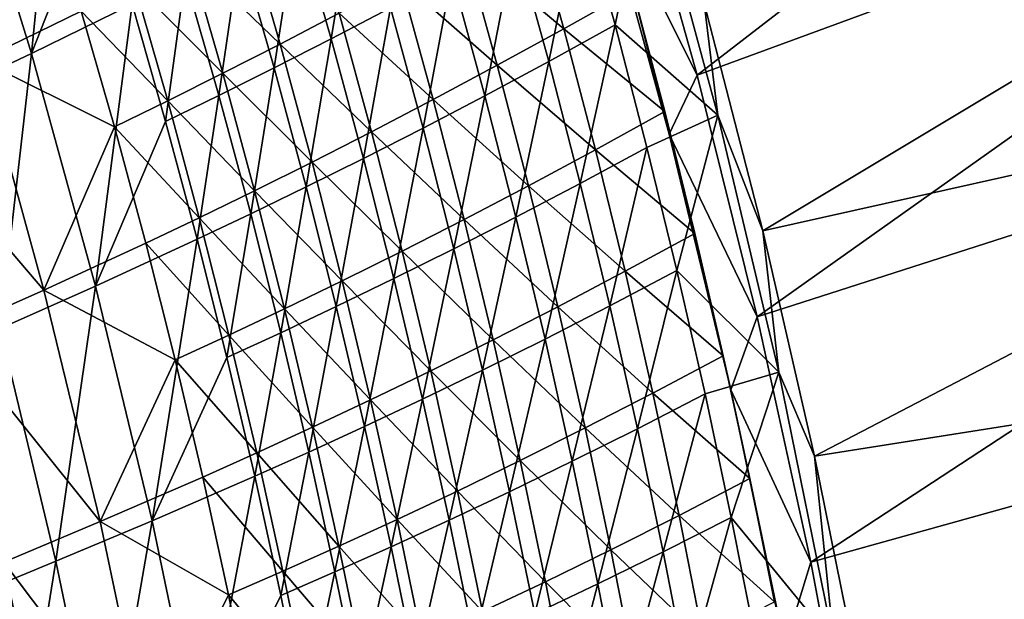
# Model space of a CAD drawing. Header units: metres. Extents: x -1 to 1402, y -1402 to 1.
# Tile 367 of 453: x 1268 to 1326, y -416 to -382. Entities that reach past the tile are written whole.
import ezdxf

# ---------------------------------------------------------------- set-up
doc = ezdxf.new("R2010")
doc.units = ezdxf.units.M

msp = doc.modelspace()

# ---------------------------------------------------------------- linework, layer by layer
at = {"layer": 'None0'}
for points in [[(1303.371338, -369.592438, -29.543886), (1307.676147, -384.91153, -29.543943), (1351.628052, -351.039612)], [(1351.628052, -351.039612), (1307.676147, -384.91153, -29.543943), (1356.223145, -367.0802)], [(1308.094849, -380.714813, -32.129078), (1356.939453, -366.763702, -3), (1311.523682, -394.008362, -32.129128)], [(1356.939453, -366.763702, -3), (1361.037842, -382.957916, -3), (1311.523682, -394.008362, -32.129128)], [(1268.779297, -383.647888, -311.97699), (1264.594116, -370.189362, -311.966797), (1270.430542, -367.177704, -255.993134)], [(1270.430542, -367.177704, -255.993134), (1272.606079, -373.959015, -255.998444), (1268.779297, -383.647888, -311.97699)], [(1307.676147, -384.91153, -29.543943), (1311.191406, -399.043854, -29.543997), (1356.223145, -367.0802)], [(1356.223145, -367.0802), (1311.191406, -399.043854, -29.543997), (1360.31311, -383.256927)], [(1307.676147, -384.91153, -29.543943), (1303.371338, -369.592438, -29.543886), (1302, -373.569305, -30.947268)], [(1263.255249, -386.256622, -367.969421), (1264.594116, -370.189362, -311.966797), (1268.779297, -383.647888, -311.97699)], [(1261.662598, -370.763824, -311.611176), (1265.803833, -384.053375, -311.622375), (1269.654663, -374.447144, -255.622162)], [(1300.913574, -374.853943, -60.640728), (1304.86731, -372.360352, -32.845219), (1302.88855, -381.9823, -60.641769)], [(1304.86731, -372.360352, -32.845219), (1308.898804, -387.251373, -32.845207), (1302.88855, -381.9823, -60.641769)], [(1304.86731, -372.360352, -32.845219), (1308.094849, -380.714813, -32.129078), (1308.898804, -387.251373, -32.845207)], [(1272.606079, -373.959015, -255.998444), (1274.671631, -380.775452, -256.003876), (1268.779297, -383.647888, -311.97699)], [(1306.053711, -388.371521, -30.949478), (1302, -373.569305, -30.947268), (1303.917236, -379.938995, -32.351086)], [(1306.053711, -388.371521, -30.949478), (1307.676147, -384.91153, -29.543943), (1302, -373.569305, -30.947268)], [(1265.803833, -384.053375, -311.622375), (1271.698608, -381.17807, -255.62822), (1269.654663, -374.447144, -255.622162)], [(1287.737061, -373.992676, -144.22699), (1286.298096, -382.79599, -172.147934), (1284.296875, -375.83725, -172.14325)], [(1287.737061, -373.992676, -144.22699), (1289.756348, -380.987762, -144.231094), (1286.298096, -382.79599, -172.147934)], [(1300.913574, -374.853943, -60.640728), (1299.009155, -384.12027, -88.47493), (1297.058838, -377.02475, -88.472519)], [(1300.913574, -374.853943, -60.640728), (1302.88855, -381.9823, -60.641769), (1299.009155, -384.12027, -88.47493)], [(1294.075806, -377.337952, -88.014412), (1299.888672, -382.210602, -60.167641), (1297.933105, -375.170502, -60.166588)], [(1297.933105, -375.170502, -60.166588), (1299.888672, -382.210602, -60.167641), (1303.917236, -379.938995, -32.351086)], [(1283.309082, -383.107666, -171.734802), (1281.328491, -376.236115, -171.729538), (1278.005981, -377.977295, -199.679886)], [(1284.296875, -375.83725, -172.14325), (1282.96106, -384.499542, -200.084961), (1280.976196, -377.577484, -200.079834)], [(1281.328491, -376.236115, -171.729538), (1283.309082, -383.107666, -171.734802), (1286.769165, -381.29892, -143.803299)], [(1284.296875, -375.83725, -172.14325), (1286.298096, -382.79599, -172.147934), (1282.96106, -384.499542, -200.084961)], [(1296.006714, -384.345215, -88.017044), (1294.075806, -377.337952, -88.014412), (1290.356323, -379.378204, -115.894722)], [(1297.058838, -377.02475, -88.472519), (1295.269775, -386.127808, -116.340973), (1293.341553, -379.066742, -116.337517)], [(1299.888672, -382.210602, -60.167641), (1294.075806, -377.337952, -88.014412), (1296.006714, -384.345215, -88.017044)], [(1297.058838, -377.02475, -88.472519), (1299.009155, -384.12027, -88.47493), (1295.269775, -386.127808, -116.340973)], [(1279.970459, -384.812195, -199.685669), (1278.005981, -377.977295, -199.679886), (1274.797974, -379.622131, -227.647018)], [(1280.976196, -377.577484, -200.079834), (1279.73938, -386.106415, -228.039627), (1277.769531, -379.221008, -228.03421)], [(1279.970459, -384.812195, -199.685669), (1283.309082, -383.107666, -171.734802), (1278.005981, -377.977295, -199.679886)], [(1280.976196, -377.577484, -200.079834), (1282.96106, -384.499542, -200.084961), (1279.73938, -386.106415, -228.039627)], [(1293.341553, -379.066742, -116.337517), (1291.664795, -388.013214, -144.235275), (1289.756348, -380.987762, -144.231094)], [(1293.341553, -379.066742, -116.337517), (1295.269775, -386.127808, -116.340973), (1291.664795, -388.013214, -144.235275)], [(1276.747314, -386.420441, -227.653076), (1274.797974, -379.622131, -227.647018), (1271.698608, -381.17807, -255.62822)], [(1277.769531, -379.221008, -228.03421), (1276.627319, -387.624725, -256.009399), (1274.671631, -380.775452, -256.003876)], [(1279.970459, -384.812195, -199.685669), (1274.797974, -379.622131, -227.647018), (1276.747314, -386.420441, -227.653076)], [(1277.769531, -379.221008, -228.03421), (1279.73938, -386.106415, -228.039627), (1276.627319, -387.624725, -256.009399)], [(1292.265259, -386.351044, -115.898567), (1290.356323, -379.378204, -115.894722), (1286.769165, -381.29892, -143.803299)], [(1292.265259, -386.351044, -115.898567), (1296.006714, -384.345215, -88.017044), (1290.356323, -379.378204, -115.894722)], [(1299.888672, -382.210602, -60.167641), (1305.791016, -387.038086, -32.350895), (1303.917236, -379.938995, -32.351086)], [(1305.791016, -387.038086, -32.350895), (1306.053711, -388.371521, -30.949478), (1303.917236, -379.938995, -32.351086)], [(1274.671631, -380.775452, -256.003876), (1272.528076, -397.238525, -311.987579), (1268.779297, -383.647888, -311.97699)], [(1274.671631, -380.775452, -256.003876), (1276.627319, -387.624725, -256.009399), (1272.528076, -397.238525, -311.987579)], [(1308.094849, -380.714813, -32.129078), (1311.523682, -394.008362, -32.129128), (1308.898804, -387.251373, -32.845207)], [(1273.634033, -387.940247, -255.634369), (1271.698608, -381.17807, -255.62822), (1265.803833, -384.053375, -311.622375)], [(1276.747314, -386.420441, -227.653076), (1271.698608, -381.17807, -255.62822), (1273.634033, -387.940247, -255.634369)], [(1286.769165, -381.29892, -143.803299), (1283.309082, -383.107666, -171.734802), (1288.658569, -388.236176, -143.807983)], [(1289.756348, -380.987762, -144.231094), (1288.188843, -389.785095, -172.15271), (1286.298096, -382.79599, -172.147934)], [(1288.658569, -388.236176, -143.807983), (1292.265259, -386.351044, -115.898567), (1286.769165, -381.29892, -143.803299)], [(1289.756348, -380.987762, -144.231094), (1291.664795, -388.013214, -144.235275), (1288.188843, -389.785095, -172.15271)], [(1302.88855, -381.9823, -60.641769), (1300.848267, -391.243896, -88.477379), (1299.009155, -384.12027, -88.47493)], [(1302.88855, -381.9823, -60.641769), (1304.752319, -389.138947, -60.642838), (1300.848267, -391.243896, -88.477379)], [(1302.88855, -381.9823, -60.641769), (1308.898804, -387.251373, -32.845207), (1304.752319, -389.138947, -60.642838)], [(1301.735107, -389.278625, -60.168713), (1299.888672, -382.210602, -60.167641), (1296.006714, -384.345215, -88.017044)], [(1305.791016, -387.038086, -32.350895), (1299.888672, -382.210602, -60.167641), (1301.735107, -389.278625, -60.168713)], [(1285.180908, -390.008575, -171.740143), (1283.309082, -383.107666, -171.734802), (1279.970459, -384.812195, -199.685669)], [(1286.298096, -382.79599, -172.147934), (1284.835815, -391.451965, -200.090179), (1282.96106, -384.499542, -200.084961)], [(1283.309082, -383.107666, -171.734802), (1285.180908, -390.008575, -171.740143), (1288.658569, -388.236176, -143.807983)], [(1286.298096, -382.79599, -172.147934), (1288.188843, -389.785095, -172.15271), (1284.835815, -391.451965, -200.090179)], [(1311.523682, -394.008362, -32.129128), (1361.037842, -382.957916, -3), (1314.547607, -407.175018, -32.129181)], [(1361.037842, -382.957916, -3), (1364.636108, -399.270569, -3), (1314.547607, -407.175018, -32.129181)], [(1266.950073, -399.722565, -367.978333), (1263.255249, -386.256622, -367.969421), (1268.779297, -383.647888, -311.97699)], [(1268.779297, -383.647888, -311.97699), (1272.528076, -397.238525, -311.987579), (1266.950073, -399.722565, -367.978333)], [(1311.191406, -399.043854, -29.543997), (1314.320557, -413.361023, -29.544052), (1360.31311, -383.256927)], [(1360.31311, -383.256927), (1314.320557, -413.361023, -29.544052), (1363.903687, -399.55188)], [(1269.514404, -397.468994, -311.633911), (1265.803833, -384.053375, -311.622375), (1260.276733, -386.663666, -367.6427)], [(1269.514404, -397.468994, -311.633911), (1273.634033, -387.940247, -255.634369), (1265.803833, -384.053375, -311.622375)], [(1299.009155, -384.12027, -88.47493), (1297.087036, -393.216888, -116.344475), (1295.269775, -386.127808, -116.340973)], [(1300.848267, -391.243896, -88.477379), (1297.087036, -393.216888, -116.344475), (1299.009155, -384.12027, -88.47493)], [(1281.826416, -391.676483, -199.691513), (1279.970459, -384.812195, -199.685669), (1276.747314, -386.420441, -227.653076)], [(1282.96106, -384.499542, -200.084961), (1281.599365, -393.022278, -228.045135), (1279.73938, -386.106415, -228.039627)], [(1281.826416, -391.676483, -199.691513), (1285.180908, -390.008575, -171.740143), (1279.970459, -384.812195, -199.685669)], [(1282.96106, -384.499542, -200.084961), (1284.835815, -391.451965, -200.090179), (1281.599365, -393.022278, -228.045135)], [(1297.828735, -391.38028, -88.019707), (1296.006714, -384.345215, -88.017044), (1292.265259, -386.351044, -115.898567)], [(1301.735107, -389.278625, -60.168713), (1296.006714, -384.345215, -88.017044), (1297.828735, -391.38028, -88.019707)], [(1311.191406, -399.043854, -29.543997), (1307.676147, -384.91153, -29.543943), (1306.053711, -388.371521, -30.949478)], [(1278.588623, -393.248138, -227.659225), (1276.747314, -386.420441, -227.653076), (1273.634033, -387.940247, -255.634369)], [(1279.73938, -386.106415, -228.039627), (1278.473389, -394.504486, -256.015015), (1276.627319, -387.624725, -256.009399)], [(1281.826416, -391.676483, -199.691513), (1276.747314, -386.420441, -227.653076), (1278.588623, -393.248138, -227.659225)], [(1279.73938, -386.106415, -228.039627), (1281.599365, -393.022278, -228.045135), (1278.473389, -394.504486, -256.015015)], [(1294.065674, -393.351593, -115.902458), (1292.265259, -386.351044, -115.898567), (1288.658569, -388.236176, -143.807983)], [(1295.269775, -386.127808, -116.340973), (1293.462646, -395.06665, -144.239532), (1291.664795, -388.013214, -144.235275)], [(1294.065674, -393.351593, -115.902458), (1297.828735, -391.38028, -88.019707), (1292.265259, -386.351044, -115.898567)], [(1295.269775, -386.127808, -116.340973), (1297.087036, -393.216888, -116.344475), (1293.462646, -395.06665, -144.239532)], [(1269.514404, -397.468994, -311.633911), (1260.276733, -386.663666, -367.6427), (1263.93396, -399.954773, -367.651917)], [(1307.556152, -394.163483, -32.350712), (1305.791016, -387.038086, -32.350895), (1301.735107, -389.278625, -60.168713)], [(1306.053711, -388.371521, -30.949478), (1305.791016, -387.038086, -32.350895), (1307.556152, -394.163483, -32.350712)], [(1276.627319, -387.624725, -256.009399), (1278.473389, -394.504486, -256.015015), (1272.528076, -397.238525, -311.987579)], [(1308.898804, -387.251373, -32.845207), (1306.505127, -396.321411, -60.643921), (1304.752319, -389.138947, -60.642838)], [(1308.898804, -387.251373, -32.845207), (1312.455688, -402.263763, -32.845352), (1306.505127, -396.321411, -60.643921)], [(1308.898804, -387.251373, -32.845207), (1311.523682, -394.008362, -32.129128), (1312.455688, -402.263763, -32.845352)], [(1275.461548, -394.731873, -255.64061), (1273.634033, -387.940247, -255.634369), (1269.514404, -397.468994, -311.633911)], [(1278.588623, -393.248138, -227.659225), (1273.634033, -387.940247, -255.634369), (1275.461548, -394.731873, -255.64061)], [(1288.658569, -388.236176, -143.807983), (1285.180908, -390.008575, -171.740143), (1290.439697, -395.20108, -143.812714)], [(1291.664795, -388.013214, -144.235275), (1289.969238, -396.802185, -172.157547), (1288.188843, -389.785095, -172.15271)], [(1290.439697, -395.20108, -143.812714), (1294.065674, -393.351593, -115.902458), (1288.658569, -388.236176, -143.807983)], [(1291.664795, -388.013214, -144.235275), (1293.462646, -395.06665, -144.239532), (1289.969238, -396.802185, -172.157547)], [(1309.655762, -403.291931, -30.951727), (1306.053711, -388.371521, -30.949478), (1307.556152, -394.163483, -32.350712)], [(1309.655762, -403.291931, -30.951727), (1311.191406, -399.043854, -29.543997), (1306.053711, -388.371521, -30.949478)], [(1303.473145, -396.372803, -60.169796), (1301.735107, -389.278625, -60.168713), (1297.828735, -391.38028, -88.019707)], [(1304.752319, -389.138947, -60.642838), (1302.57666, -398.39325, -88.479874), (1300.848267, -391.243896, -88.477379)], [(1307.556152, -394.163483, -32.350712), (1301.735107, -389.278625, -60.168713), (1303.473145, -396.372803, -60.169796)], [(1304.752319, -389.138947, -60.642838), (1306.505127, -396.321411, -60.643921), (1302.57666, -398.39325, -88.479874)], [(1286.944702, -396.937134, -171.74556), (1285.180908, -390.008575, -171.740143), (1281.826416, -391.676483, -199.691513)], [(1288.188843, -389.785095, -172.15271), (1286.600464, -398.432434, -200.095474), (1284.835815, -391.451965, -200.090179)], [(1285.180908, -390.008575, -171.740143), (1286.944702, -396.937134, -171.74556), (1290.439697, -395.20108, -143.812714)], [(1288.188843, -389.785095, -172.15271), (1289.969238, -396.802185, -172.157547), (1286.600464, -398.432434, -200.095474)], [(1283.574585, -398.568359, -199.697433), (1281.826416, -391.676483, -199.691513), (1278.588623, -393.248138, -227.659225)], [(1284.835815, -391.451965, -200.090179), (1283.349487, -399.966217, -228.050735), (1281.599365, -393.022278, -228.045135)], [(1283.574585, -398.568359, -199.697433), (1286.944702, -396.937134, -171.74556), (1281.826416, -391.676483, -199.691513)], [(1284.835815, -391.451965, -200.090179), (1286.600464, -398.432434, -200.095474), (1283.349487, -399.966217, -228.050735)], [(1299.542603, -398.441376, -88.022408), (1297.828735, -391.38028, -88.019707), (1294.065674, -393.351593, -115.902458)], [(1298.793823, -400.331635, -116.348038), (1297.087036, -393.216888, -116.344475), (1300.848267, -391.243896, -88.477379)], [(1303.473145, -396.372803, -60.169796), (1297.828735, -391.38028, -88.019707), (1299.542603, -398.441376, -88.022408)], [(1302.57666, -398.39325, -88.479874), (1298.793823, -400.331635, -116.348038), (1300.848267, -391.243896, -88.477379)], [(1280.32251, -400.103516, -227.665451), (1278.588623, -393.248138, -227.659225), (1275.461548, -394.731873, -255.64061)], [(1281.599365, -393.022278, -228.045135), (1280.210083, -401.412415, -256.020752), (1278.473389, -394.504486, -256.015015)], [(1283.574585, -398.568359, -199.697433), (1278.588623, -393.248138, -227.659225), (1280.32251, -400.103516, -227.665451)], [(1281.599365, -393.022278, -228.045135), (1283.349487, -399.966217, -228.050735), (1280.210083, -401.412415, -256.020752)], [(1295.758057, -400.378082, -115.906387), (1294.065674, -393.351593, -115.902458), (1290.439697, -395.20108, -143.812714)], [(1297.087036, -393.216888, -116.344475), (1295.150269, -402.145721, -144.243851), (1293.462646, -395.06665, -144.239532)], [(1295.758057, -400.378082, -115.906387), (1299.542603, -398.441376, -88.022408), (1294.065674, -393.351593, -115.902458)], [(1298.793823, -400.331635, -116.348038), (1295.150269, -402.145721, -144.243851), (1297.087036, -393.216888, -116.344475)], [(1311.523682, -394.008362, -32.129128), (1314.547607, -407.175018, -32.129181), (1312.455688, -402.263763, -32.845352)], [(1278.473389, -394.504486, -256.015015), (1275.841675, -410.942963, -311.998535), (1272.528076, -397.238525, -311.987579)], [(1278.473389, -394.504486, -256.015015), (1280.210083, -401.412415, -256.020752), (1275.841675, -410.942963, -311.998535)], [(1309.213501, -401.313446, -32.350529), (1307.556152, -394.163483, -32.350712), (1303.473145, -396.372803, -60.169796)], [(1309.655762, -403.291931, -30.951727), (1307.556152, -394.163483, -32.350712), (1309.213501, -401.313446, -32.350529)], [(1277.182129, -401.55127, -255.646912), (1275.461548, -394.731873, -255.64061), (1269.514404, -397.468994, -311.633911)], [(1280.32251, -400.103516, -227.665451), (1275.461548, -394.731873, -255.64061), (1277.182129, -401.55127, -255.646912)], [(1290.439697, -395.20108, -143.812714), (1286.944702, -396.937134, -171.74556), (1292.113159, -402.191864, -143.817505)], [(1293.462646, -395.06665, -144.239532), (1291.639648, -403.84491, -172.162476), (1289.969238, -396.802185, -172.157547)], [(1292.113159, -402.191864, -143.817505), (1295.758057, -400.378082, -115.906387), (1290.439697, -395.20108, -143.812714)], [(1293.462646, -395.06665, -144.239532), (1295.150269, -402.145721, -144.243851), (1291.639648, -403.84491, -172.162476)], [(1305.103638, -403.491364, -60.170898), (1303.473145, -396.372803, -60.169796), (1299.542603, -398.441376, -88.022408)], [(1306.505127, -396.321411, -60.643921), (1304.194702, -405.566132, -88.482399), (1302.57666, -398.39325, -88.479874)], [(1309.213501, -401.313446, -32.350529), (1303.473145, -396.372803, -60.169796), (1305.103638, -403.491364, -60.170898)], [(1306.505127, -396.321411, -60.643921), (1308.147217, -403.527557, -60.645027), (1304.194702, -405.566132, -88.482399)], [(1312.455688, -402.263763, -32.845352), (1308.147217, -403.527557, -60.645027), (1306.505127, -396.321411, -60.643921)], [(1288.601196, -403.891541, -171.751007), (1286.944702, -396.937134, -171.74556), (1283.574585, -398.568359, -199.697433)], [(1289.969238, -396.802185, -172.157547), (1288.255249, -405.438538, -200.100876), (1286.600464, -398.432434, -200.095474)], [(1286.944702, -396.937134, -171.74556), (1288.601196, -403.891541, -171.751007), (1292.113159, -402.191864, -143.817505)], [(1289.969238, -396.802185, -172.157547), (1291.639648, -403.84491, -172.162476), (1288.255249, -405.438538, -200.100876)], [(1272.799316, -410.996429, -311.645782), (1269.514404, -397.468994, -311.633911), (1263.93396, -399.954773, -367.651917)], [(1272.528076, -397.238525, -311.987579), (1270.212402, -413.303833, -367.987579), (1266.950073, -399.722565, -367.978333)], [(1277.182129, -401.55127, -255.646912), (1269.514404, -397.468994, -311.633911), (1272.799316, -410.996429, -311.645782)], [(1272.528076, -397.238525, -311.987579), (1275.841675, -410.942963, -311.998535), (1270.212402, -413.303833, -367.987579)], [(1285.215698, -405.486176, -199.703415), (1283.574585, -398.568359, -199.697433), (1280.32251, -400.103516, -227.665451)], [(1286.600464, -398.432434, -200.095474), (1284.990112, -406.935852, -228.056427), (1283.349487, -399.966217, -228.050735)], [(1285.215698, -405.486176, -199.703415), (1288.601196, -403.891541, -171.751007), (1283.574585, -398.568359, -199.697433)], [(1286.600464, -398.432434, -200.095474), (1288.255249, -405.438538, -200.100876), (1284.990112, -406.935852, -228.056427)], [(1301.14917, -405.526703, -88.025124), (1299.542603, -398.441376, -88.022408), (1295.758057, -400.378082, -115.906387)], [(1298.793823, -400.331635, -116.348038), (1302.57666, -398.39325, -88.479874), (1300.390381, -407.469818, -116.351654)], [(1299.542603, -398.441376, -88.022408), (1301.14917, -405.526703, -88.025124), (1305.103638, -403.491364, -60.170898)], [(1302.57666, -398.39325, -88.479874), (1304.194702, -405.566132, -88.482399), (1300.390381, -407.469818, -116.351654)], [(1314.320557, -413.361023, -29.544052), (1311.191406, -399.043854, -29.543997), (1309.655762, -403.291931, -30.951727)], [(1314.547607, -407.175018, -32.129181), (1364.636108, -399.270569, -3), (1317.338013, -421.018951, -32.129234)], [(1364.636108, -399.270569, -3), (1367.740601, -415.684387, -3), (1317.338013, -421.018951, -32.129234)], [(1266.950073, -399.722565, -367.978333), (1270.212402, -413.303833, -367.987579), (1264.893311, -415.50415, -423.972595)], [(1314.320557, -413.361023, -29.544052), (1317.152222, -428.405731, -29.544111), (1363.903687, -399.55188)], [(1363.903687, -399.55188), (1317.152222, -428.405731, -29.544111), (1367.000732, -415.947754)], [(1272.799316, -410.996429, -311.645782), (1263.93396, -399.954773, -367.651917), (1267.168457, -413.359039, -367.661377)], [(1281.949707, -406.984833, -227.671738), (1280.32251, -400.103516, -227.665451), (1277.182129, -401.55127, -255.646912)], [(1283.349487, -399.966217, -228.050735), (1281.837524, -408.346161, -256.026581), (1280.210083, -401.412415, -256.020752)], [(1285.215698, -405.486176, -199.703415), (1280.32251, -400.103516, -227.665451), (1281.949707, -406.984833, -227.671738)], [(1284.990112, -406.935852, -228.056427), (1281.837524, -408.346161, -256.026581), (1283.349487, -399.966217, -228.050735)], [(1297.343506, -407.428741, -115.910347), (1295.758057, -400.378082, -115.906387), (1292.113159, -402.191864, -143.817505)], [(1296.727905, -409.248199, -144.248245), (1295.150269, -402.145721, -144.243851), (1298.793823, -400.331635, -116.348038)], [(1297.343506, -407.428741, -115.910347), (1301.14917, -405.526703, -88.025124), (1295.758057, -400.378082, -115.906387)], [(1300.390381, -407.469818, -116.351654), (1296.727905, -409.248199, -144.248245), (1298.793823, -400.331635, -116.348038)], [(1278.796265, -408.396637, -255.65329), (1277.182129, -401.55127, -255.646912), (1272.799316, -410.996429, -311.645782)], [(1280.210083, -401.412415, -256.020752), (1281.837524, -408.346161, -256.026581), (1275.841675, -410.942963, -311.998535)], [(1281.949707, -406.984833, -227.671738), (1277.182129, -401.55127, -255.646912), (1278.796265, -408.396637, -255.65329)], [(1310.763794, -408.486115, -32.350349), (1309.213501, -401.313446, -32.350529), (1305.103638, -403.491364, -60.170898)], [(1310.763794, -408.486115, -32.350349), (1309.655762, -403.291931, -30.951727), (1309.213501, -401.313446, -32.350529)], [(1295.150269, -402.145721, -144.243851), (1293.200439, -410.911072, -172.16748), (1291.639648, -403.84491, -172.162476)], [(1295.150269, -402.145721, -144.243851), (1296.727905, -409.248199, -144.248245), (1293.200439, -410.911072, -172.16748)], [(1292.113159, -402.191864, -143.817505), (1288.601196, -403.891541, -171.751007), (1293.67981, -409.206787, -143.822327)], [(1293.67981, -409.206787, -143.822327), (1297.343506, -407.428741, -115.910347), (1292.113159, -402.191864, -143.817505)], [(1308.147217, -403.527557, -60.645027), (1312.455688, -402.263763, -32.845352), (1309.679688, -410.75592, -60.646149)], [(1309.679688, -410.75592, -60.646149), (1312.455688, -402.263763, -32.845352), (1315.67395, -418.068298, -32.845451)], [(1312.455688, -402.263763, -32.845352), (1314.547607, -407.175018, -32.129181), (1315.67395, -418.068298, -32.845451)], [(1312.807373, -418.315155, -30.953905), (1309.655762, -403.291931, -30.951727), (1310.763794, -408.486115, -32.350349)], [(1312.807373, -418.315155, -30.953905), (1314.320557, -413.361023, -29.544052), (1309.655762, -403.291931, -30.951727)], [(1291.639648, -403.84491, -172.162476), (1289.800781, -412.46814, -200.106339), (1288.255249, -405.438538, -200.100876)], [(1291.639648, -403.84491, -172.162476), (1293.200439, -410.911072, -172.16748), (1289.800781, -412.46814, -200.106339)], [(1301.14917, -405.526703, -88.025124), (1306.627319, -410.632477, -60.172016), (1305.103638, -403.491364, -60.170898)], [(1304.194702, -405.566132, -88.482399), (1308.147217, -403.527557, -60.645027), (1305.703247, -412.761108, -88.484955)], [(1305.103638, -403.491364, -60.170898), (1306.627319, -410.632477, -60.172016), (1310.763794, -408.486115, -32.350349)], [(1305.703247, -412.761108, -88.484955), (1308.147217, -403.527557, -60.645027), (1309.679688, -410.75592, -60.646149)], [(1290.151123, -410.870087, -171.756516), (1288.601196, -403.891541, -171.751007), (1285.215698, -405.486176, -199.703415)], [(1288.601196, -403.891541, -171.751007), (1290.151123, -410.870087, -171.756516), (1293.67981, -409.206787, -143.822327)], [(1286.75061, -412.428101, -199.709442), (1285.215698, -405.486176, -199.703415), (1281.949707, -406.984833, -227.671738)], [(1288.255249, -405.438538, -200.100876), (1286.521729, -413.929138, -228.06221), (1284.990112, -406.935852, -228.056427)], [(1286.75061, -412.428101, -199.709442), (1290.151123, -410.870087, -171.756516), (1285.215698, -405.486176, -199.703415)], [(1288.255249, -405.438538, -200.100876), (1289.800781, -412.46814, -200.106339), (1286.521729, -413.929138, -228.06221)], [(1302.649292, -412.63446, -88.02787), (1301.14917, -405.526703, -88.025124), (1297.343506, -407.428741, -115.910347)], [(1300.390381, -407.469818, -116.351654), (1304.194702, -405.566132, -88.482399), (1301.87793, -414.630035, -116.355309)], [(1306.627319, -410.632477, -60.172016), (1301.14917, -405.526703, -88.025124), (1302.649292, -412.63446, -88.02787)], [(1301.87793, -414.630035, -116.355309), (1304.194702, -405.566132, -88.482399), (1305.703247, -412.761108, -88.484955)], [(1283.470947, -413.89032, -227.678085), (1281.949707, -406.984833, -227.671738), (1278.796265, -408.396637, -255.65329)], [(1283.356079, -415.30368, -256.032471), (1281.837524, -408.346161, -256.026581), (1284.990112, -406.935852, -228.056427)], [(1286.75061, -412.428101, -199.709442), (1281.949707, -406.984833, -227.671738), (1283.470947, -413.89032, -227.678085)], [(1286.521729, -413.929138, -228.06221), (1283.356079, -415.30368, -256.032471), (1284.990112, -406.935852, -228.056427)], [(1314.547607, -407.175018, -32.129181), (1317.338013, -421.018951, -32.129234), (1315.67395, -418.068298, -32.845451)], [(1298.822632, -414.50174, -115.914337), (1297.343506, -407.428741, -115.910347), (1293.67981, -409.206787, -143.822327)], [(1296.727905, -409.248199, -144.248245), (1300.390381, -407.469818, -116.351654), (1298.196655, -416.37265, -144.252686)], [(1298.822632, -414.50174, -115.914337), (1302.649292, -412.63446, -88.02787), (1297.343506, -407.428741, -115.910347)], [(1298.196655, -416.37265, -144.252686), (1300.390381, -407.469818, -116.351654), (1301.87793, -414.630035, -116.355309)], [(1278.796265, -408.396637, -255.65329), (1272.799316, -410.996429, -311.645782), (1280.30481, -415.266296, -255.659729)], [(1275.841675, -410.942963, -311.998535), (1281.837524, -408.346161, -256.026581), (1278.722656, -424.744293, -312.009827)], [(1281.837524, -408.346161, -256.026581), (1283.356079, -415.30368, -256.032471), (1278.722656, -424.744293, -312.009827)], [(1278.796265, -408.396637, -255.65329), (1280.30481, -415.266296, -255.659729), (1283.470947, -413.89032, -227.678085)], [(1306.627319, -410.632477, -60.172016), (1312.20813, -415.679626, -32.350178), (1310.763794, -408.486115, -32.350349)], [(1312.20813, -415.679626, -32.350178), (1312.807373, -418.315155, -30.953905), (1310.763794, -408.486115, -32.350349)], [(1293.67981, -409.206787, -143.822327), (1290.151123, -410.870087, -171.756516), (1295.140503, -416.243958, -143.827194)], [(1293.200439, -410.911072, -172.16748), (1296.727905, -409.248199, -144.248245), (1294.652466, -417.999207, -172.172531)], [(1295.140503, -416.243958, -143.827194), (1298.822632, -414.50174, -115.914337), (1293.67981, -409.206787, -143.822327)], [(1294.652466, -417.999207, -172.172531), (1296.727905, -409.248199, -144.248245), (1298.196655, -416.37265, -144.252686)], [(1308.045166, -417.79425, -60.173149), (1306.627319, -410.632477, -60.172016), (1302.649292, -412.63446, -88.02787)], [(1309.679688, -410.75592, -60.646149), (1307.103394, -419.976837, -88.487549), (1305.703247, -412.761108, -88.484955)], [(1312.20813, -415.679626, -32.350178), (1306.627319, -410.632477, -60.172016), (1308.045166, -417.79425, -60.173149)], [(1311.103516, -418.005219, -60.647289), (1307.103394, -419.976837, -88.487549), (1309.679688, -410.75592, -60.646149)], [(1315.67395, -418.068298, -32.845451), (1311.103516, -418.005219, -60.647289), (1309.679688, -410.75592, -60.646149)], [(1272.799316, -410.996429, -311.645782), (1267.168457, -413.359039, -367.661377), (1275.664307, -424.621826, -311.657867)], [(1275.841675, -410.942963, -311.998535), (1273.044434, -426.983704, -367.99707), (1270.212402, -413.303833, -367.987579)], [(1272.799316, -410.996429, -311.645782), (1275.664307, -424.621826, -311.657867), (1280.30481, -415.266296, -255.659729)], [(1275.841675, -410.942963, -311.998535), (1278.722656, -424.744293, -312.009827), (1273.044434, -426.983704, -367.99707)], [(1291.595459, -417.87088, -171.76207), (1290.151123, -410.870087, -171.756516), (1286.75061, -412.428101, -199.709442)], [(1289.800781, -412.46814, -200.106339), (1293.200439, -410.911072, -172.16748), (1291.237793, -419.519806, -200.111877)], [(1290.151123, -410.870087, -171.756516), (1291.595459, -417.87088, -171.76207), (1295.140503, -416.243958, -143.827194)], [(1291.237793, -419.519806, -200.111877), (1293.200439, -410.911072, -172.16748), (1294.652466, -417.999207, -172.172531)], [(1288.180176, -419.392303, -199.715515), (1286.75061, -412.428101, -199.709442), (1283.470947, -413.89032, -227.678085)], [(1286.521729, -413.929138, -228.06221), (1289.800781, -412.46814, -200.106339), (1287.945068, -420.944519, -228.068054)], [(1291.595459, -417.87088, -171.76207), (1286.75061, -412.428101, -199.709442), (1288.180176, -419.392303, -199.715515)], [(1287.945068, -420.944519, -228.068054), (1289.800781, -412.46814, -200.106339), (1291.237793, -419.519806, -200.111877)], [(1304.043701, -419.762756, -88.030632), (1302.649292, -412.63446, -88.02787), (1298.822632, -414.50174, -115.914337)], [(1305.703247, -412.761108, -88.484955), (1303.257202, -421.810913, -116.359009), (1301.87793, -414.630035, -116.355309)], [(1308.045166, -417.79425, -60.173149), (1302.649292, -412.63446, -88.02787), (1304.043701, -419.762756, -88.030632)], [(1307.103394, -419.976837, -88.487549), (1303.257202, -421.810913, -116.359009), (1305.703247, -412.761108, -88.484955)], [(1267.168457, -413.359039, -367.661377), (1261.84668, -415.558136, -423.684753), (1269.985596, -426.86261, -367.671112)], [(1270.212402, -413.303833, -367.987579), (1267.670166, -429.083374, -423.979279), (1264.893311, -415.50415, -423.972595)], [(1267.168457, -413.359039, -367.661377), (1269.985596, -426.86261, -367.671112), (1275.664307, -424.621826, -311.657867)], [(1270.212402, -413.303833, -367.987579), (1273.044434, -426.983704, -367.99707), (1267.670166, -429.083374, -423.979279)], [(1317.152222, -428.405731, -29.544111), (1314.320557, -413.361023, -29.544052), (1312.807373, -418.315155, -30.953905)], [(1280.30481, -415.266296, -255.659729), (1284.887085, -420.818146, -227.684479), (1283.470947, -413.89032, -227.678085)], [(1283.356079, -415.30368, -256.032471), (1286.521729, -413.929138, -228.06221), (1284.766724, -422.283447, -256.038452)], [(1283.470947, -413.89032, -227.678085), (1284.887085, -420.818146, -227.684479), (1288.180176, -419.392303, -199.715515)], [(1284.766724, -422.283447, -256.038452), (1286.521729, -413.929138, -228.06221), (1287.945068, -420.944519, -228.068054)], [(1300.196533, -421.595184, -115.918358), (1298.822632, -414.50174, -115.914337), (1295.140503, -416.243958, -143.827194)], [(1301.87793, -414.630035, -116.355309), (1299.557495, -423.517761, -144.257172), (1298.196655, -416.37265, -144.252686)], [(1300.196533, -421.595184, -115.918358), (1304.043701, -419.762756, -88.030632), (1298.822632, -414.50174, -115.914337)], [(1303.257202, -421.810913, -116.359009), (1299.557495, -423.517761, -144.257172), (1301.87793, -414.630035, -116.355309)], [(1280.30481, -415.266296, -255.659729), (1275.664307, -424.621826, -311.657867), (1281.708496, -422.158386, -255.666229)], [(1278.722656, -424.744293, -312.009827), (1283.356079, -415.30368, -256.032471), (1284.766724, -422.283447, -256.038452)], [(1280.30481, -415.266296, -255.659729), (1281.708496, -422.158386, -255.666229), (1284.887085, -420.818146, -227.684479)]]:
    msp.add_3dface(points, dxfattribs=at)
at = {"layer": 'None01'}
for points in [[(1294.119019, -124.129761, -541.977783), (1150.81958, -781.702271, -541.977783), (1274.459961, -120.453018, -541.977783)], [(1274.459961, -120.453018, -521.977783), (1274.459961, -120.453018, -541.977783), (1150.81958, -781.702271, -521.977783)], [(1274.459961, -120.453018, -541.977783), (1150.81958, -781.702271, -541.977783), (1150.81958, -781.702271, -521.977783)], [(1150.81958, -781.702271, -521.977783), (1294.119019, -124.129761, -521.977783), (1274.459961, -120.453018, -521.977783)], [(1294.119019, -124.129761, -541.977783), (1170.478882, -785.378174, -541.977783), (1150.81958, -781.702271, -541.977783)], [(1170.478882, -785.378174, -521.977783), (1294.119019, -124.129761, -521.977783), (1150.81958, -781.702271, -521.977783)], [(1170.478882, -785.378174, -521.977783), (1170.478882, -785.378174, -541.977783), (1294.119019, -124.129761, -521.977783)], [(1170.478882, -785.378174, -541.977783), (1294.119019, -124.129761, -541.977783), (1294.119019, -124.129761, -521.977783)]]:
    msp.add_3dface(points, dxfattribs=at)

doc.saveas('drawing.dxf')
